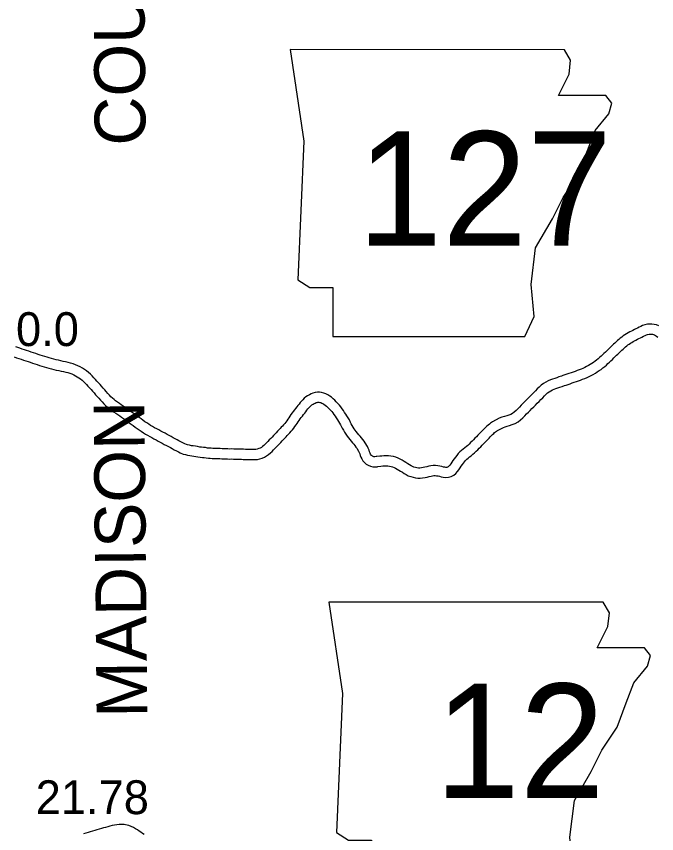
# Model space of a CAD drawing. Extents: x 77230 to 630905, y 790554 to 1662844.
# Drawn here: x 333871 to 349854, y 1544553 to 1564948 of the extents above; entities that cross this region are included whole.
import ezdxf

# ---------------------------------------------------------------- set-up
doc = ezdxf.new("R2010")
doc.units = 0
for name, color, linetype in [('Level 10', 7, 'Continuous'), ('Level 24', 7, 'Continuous'), ('Level 28', 7, 'Continuous'), ('Level 31', 7, 'Continuous')]:
    doc.layers.add(name, color=color, linetype=linetype)

msp = doc.modelspace()

# ---------------------------------------------------------------- linework, layer by layer
at = {"layer": 'Level 10'}
for points in [[(349907, 1557224), (349851, 1557246), (349793, 1557261), (349734, 1557269), (349674, 1557270), (349625, 1557265), (349557, 1557250), (349502, 1557230), (349455, 1557208), (349414, 1557188), (349375, 1557168), (349337, 1557150), (349299, 1557131), (349260, 1557111), (349222, 1557092), (349183, 1557071), (349143, 1557049), (349102, 1557026), (349061, 1557000), (349021, 1556973), (348982, 1556944), (348946, 1556914), (348913, 1556886), (348880, 1556857), (348846, 1556827), (348813, 1556796), (348780, 1556765), (348747, 1556734), (348714, 1556702), (348680, 1556669), (348646, 1556636), (348611, 1556603), (348575, 1556569), (348539, 1556535), (348503, 1556501), (348467, 1556467), (348431, 1556433), (348394, 1556401), (348356, 1556370), (348317, 1556340), (348276, 1556312), (348235, 1556283), (348193, 1556257), (348149, 1556231), (348105, 1556207), (348060, 1556184), (348013, 1556163), (347966, 1556143), (347918, 1556124), (347869, 1556106), (347818, 1556088), (347767, 1556071), (347716, 1556053), (347665, 1556035), (347614, 1556018), (347564, 1556001), (347513, 1555984), (347475, 1555971), (347410, 1555949), (347359, 1555931), (347308, 1555913), (347257, 1555896), (347202, 1555876), (347144, 1555852), (347086, 1555821), (347029, 1555784), (346975, 1555744), (346923, 1555698), (346875, 1555652), (346831, 1555606), (346786, 1555560), (346741, 1555515), (346696, 1555470), (346651, 1555425), (346606, 1555380), (346562, 1555335), (346517, 1555290), (346473, 1555244), (346429, 1555199), (346385, 1555153), (346343, 1555111), (346300, 1555073), (346257, 1555040), (346213, 1555015), (346165, 1554995), (346111, 1554979), (346052, 1554963), (345990, 1554944), (345926, 1554920), (345756, 1554830), (345730, 1554813), (345705, 1554795), (345679, 1554775)], [(345835, 1554579), (345854, 1554594), (345872, 1554607), (345884, 1554615), (346029, 1554691), (346071, 1554707), (346121, 1554722), (346180, 1554739), (346249, 1554760), (346323, 1554790), (346395, 1554831), (346458, 1554879), (346514, 1554929), (346564, 1554978), (346609, 1555025), (346653, 1555070), (346696, 1555115), (346740, 1555160), (346784, 1555204), (346828, 1555249), (346873, 1555293), (346918, 1555339), (346964, 1555385), (347009, 1555431), (347053, 1555475), (347094, 1555516), (347132, 1555550), (347171, 1555578), (347212, 1555605), (347251, 1555626), (347293, 1555643), (347339, 1555659), (347389, 1555676), (347441, 1555695), (347493, 1555713), (347556, 1555735), (347593, 1555747), (347644, 1555764), (347694, 1555781), (347746, 1555799), (347797, 1555816), (347849, 1555834), (347900, 1555852), (347952, 1555870), (348006, 1555890), (348060, 1555911), (348115, 1555934), (348169, 1555959), (348221, 1555986), (348272, 1556014), (348323, 1556043), (348371, 1556074), (348419, 1556106), (348465, 1556139), (348511, 1556174), (348556, 1556211), (348598, 1556247), (348637, 1556284), (348675, 1556319), (348712, 1556354), (348748, 1556388), (348783, 1556422), (348818, 1556456), (348853, 1556489), (348887, 1556521), (348920, 1556553), (348952, 1556584), (348984, 1556614), (349015, 1556642), (349045, 1556670), (349076, 1556697), (349107, 1556723), (349137, 1556747), (349166, 1556770), (349198, 1556791), (349231, 1556812), (349265, 1556831), (349301, 1556851), (349337, 1556870), (349373, 1556889), (349410, 1556907), (349448, 1556926), (349487, 1556945), (349526, 1556964), (349564, 1556983), (349597, 1556999), (349626, 1557009), (349664, 1557017), (349685, 1557020), (349715, 1557019), (349746, 1557015), (349775, 1557008), (349802, 1556997), (349828, 1556983), (349853, 1556965), (349880, 1556942)], [(338288, 1554228), (338240, 1554234), (338194, 1554243), (338145, 1554255), (338119, 1554260), (338073, 1554284), (338025, 1554306), (337978, 1554330), (337929, 1554353), (337886, 1554378), (337837, 1554406), (337786, 1554433), (337733, 1554462), (337682, 1554487), (337635, 1554514), (337582, 1554543), (337530, 1554571), (337478, 1554598), (337426, 1554627), (337374, 1554655), (337323, 1554683), (337272, 1554711), (337223, 1554739), (337175, 1554769), (337127, 1554800), (337080, 1554833), (337032, 1554867), (336984, 1554902), (336936, 1554937), (336887, 1554973), (336839, 1555009), (336790, 1555044), (336741, 1555079), (336692, 1555114), (336642, 1555149), (336591, 1555183), (336541, 1555217), (336491, 1555251), (336442, 1555285), (336394, 1555318), (336350, 1555350), (336309, 1555383), (336270, 1555418), (336233, 1555455), (336195, 1555497), (336156, 1555540), (336116, 1555584), (336077, 1555627), (336038, 1555671), (336000, 1555715), (335961, 1555758), (335922, 1555802), (335883, 1555845), (335844, 1555888), (335805, 1555931), (335764, 1555975), (335720, 1556018), (335674, 1556060), (335626, 1556099), (335574, 1556137), (335519, 1556170), (335465, 1556201), (335407, 1556229), (335349, 1556254), (335288, 1556278), (335224, 1556297), (335162, 1556312), (335102, 1556325), (335044, 1556338), (334985, 1556352), (334926, 1556365), (334867, 1556379), (334808, 1556393), (334750, 1556408), (334693, 1556424), (334637, 1556440), (334581, 1556457), (334525, 1556475), (334469, 1556494), (334412, 1556513), (334356, 1556532), (334300, 1556551), (334243, 1556570), (334185, 1556589), (334128, 1556608), (334072, 1556627), (334015, 1556645), (333961, 1556664), (333907, 1556684), (333855, 1556704)], [(333819, 1556450), (333877, 1556428), (333936, 1556409), (333993, 1556389), (334050, 1556371), (334106, 1556352), (334163, 1556333), (334220, 1556314), (334277, 1556295), (334333, 1556276), (334390, 1556257), (334447, 1556238), (334506, 1556219), (334566, 1556200), (334626, 1556183), (334686, 1556167), (334748, 1556151), (334809, 1556136), (334869, 1556122), (334929, 1556108), (334989, 1556094), (335048, 1556081), (335105, 1556069), (335158, 1556056), (335208, 1556041), (335254, 1556023), (335303, 1556002), (335348, 1555980), (335393, 1555955), (335435, 1555929), (335473, 1555901), (335511, 1555870), (335548, 1555837), (335584, 1555800), (335621, 1555761), (335659, 1555720), (335698, 1555677), (335736, 1555634), (335775, 1555592), (335812, 1555549), (335851, 1555506), (335890, 1555461), (335930, 1555416), (335970, 1555372), (336011, 1555328), (336053, 1555282), (336098, 1555237), (336147, 1555193), (336197, 1555152), (336249, 1555114), (336300, 1555079), (336351, 1555044), (336401, 1555010), (336451, 1554976), (336500, 1554943), (336549, 1554909), (336596, 1554876), (336643, 1554842), (336691, 1554807), (336739, 1554772), (336787, 1554736), (336836, 1554700), (336886, 1554664), (336936, 1554628), (336988, 1554593), (337041, 1554558), (337095, 1554525), (337149, 1554493), (337202, 1554464), (337255, 1554435), (337307, 1554407), (337359, 1554378), (337412, 1554350), (337463, 1554323), (337512, 1554296), (337565, 1554266), (337619, 1554239), (337667, 1554213), (337716, 1554187), (337762, 1554160), (337814, 1554131), (337867, 1554106), (337915, 1554081), (337963, 1554059), (338036, 1554022), (338090, 1554011), (338142, 1553998), (338200, 1553987), (338254, 1553980)], [(342183, 1554875), (342154, 1554929), (342122, 1554976), (342094, 1555019), (342064, 1555064), (342035, 1555108), (342004, 1555154), (341971, 1555200), (341935, 1555245), (341898, 1555289), (341857, 1555331), (341818, 1555369), (341777, 1555406), (341734, 1555441), (341692, 1555472), (341647, 1555501), (341598, 1555526), (341548, 1555547), (341492, 1555561), (341439, 1555567), (341385, 1555568), (341329, 1555560), (341273, 1555546), (341228, 1555525), (341185, 1555506), (341140, 1555479), (341098, 1555449), (341059, 1555417), (341022, 1555382), (340988, 1555346), (340957, 1555309), (340928, 1555272), (340900, 1555236), (340872, 1555200), (340843, 1555164), (340815, 1555128), (340785, 1555090), (340756, 1555052), (340726, 1555012), (340697, 1554970), (340671, 1554930), (340645, 1554892), (340620, 1554855), (340596, 1554821), (340571, 1554790), (340543, 1554757), (340514, 1554724), (340485, 1554692), (340454, 1554660), (340422, 1554626), (340390, 1554593), (340356, 1554558), (340322, 1554523), (340288, 1554487), (340254, 1554450), (340221, 1554415), (340184, 1554377), (340150, 1554338), (340117, 1554304), (340081, 1554269), (340048, 1554237), (340018, 1554212), (339987, 1554191), (339955, 1554173), (339921, 1554160), (339885, 1554148), (339849, 1554140), (339812, 1554136), (339772, 1554135), (339728, 1554136), (339682, 1554137), (339638, 1554139), (339592, 1554142), (339543, 1554143), (339495, 1554144), (339450, 1554145), (339401, 1554147), (339350, 1554149), (339301, 1554150), (339249, 1554152), (339197, 1554151), (339150, 1554152), (339107, 1554153), (339057, 1554156), (339007, 1554158), (338958, 1554160), (338913, 1554160), (338868, 1554162), (338821, 1554164), (338776, 1554167), (338731, 1554169), (338682, 1554175), (338639, 1554176), (338591, 1554185), (338540, 1554187), (338496, 1554194), (338449, 1554201), (338397, 1554212), (338340, 1554220), (338288, 1554228)], [(338254, 1553980), (338305, 1553973), (338352, 1553966), (338404, 1553955), (338459, 1553946), (338516, 1553938), (338563, 1553936), (338612, 1553927), (338664, 1553925), (338710, 1553920), (338762, 1553917), (338809, 1553915), (338856, 1553913), (338905, 1553910), (338952, 1553910), (338999, 1553908), (339046, 1553906), (339097, 1553904), (339144, 1553902), (339196, 1553901), (339245, 1553902), (339293, 1553900), (339343, 1553899), (339391, 1553898), (339441, 1553895), (339490, 1553894), (339537, 1553893), (339582, 1553892), (339626, 1553889), (339674, 1553887), (339722, 1553886), (339773, 1553885), (339830, 1553887), (339889, 1553893), (339949, 1553906), (340006, 1553924), (340063, 1553947), (340117, 1553977), (340169, 1554012), (340217, 1554052), (340256, 1554091), (340294, 1554128), (340333, 1554168), (340367, 1554207), (340401, 1554242), (340437, 1554279), (340471, 1554316), (340504, 1554351), (340536, 1554385), (340569, 1554419), (340602, 1554453), (340634, 1554487), (340668, 1554521), (340701, 1554558), (340732, 1554594), (340764, 1554631), (340796, 1554671), (340825, 1554713), (340852, 1554752), (340879, 1554791), (340904, 1554830), (340929, 1554866), (340955, 1554901), (340983, 1554937), (341011, 1554973), (341040, 1555010), (341068, 1555046), (341097, 1555082), (341124, 1555117), (341151, 1555150), (341176, 1555180), (341200, 1555206), (341225, 1555230), (341250, 1555251), (341276, 1555269), (341301, 1555284), (341332, 1555298), (341356, 1555309), (341377, 1555315), (341399, 1555318), (341422, 1555317), (341448, 1555314), (341469, 1555309), (341493, 1555299), (341521, 1555285), (341549, 1555266), (341582, 1555243), (341614, 1555216), (341647, 1555186), (341681, 1555154), (341712, 1555121), (341742, 1555087), (341771, 1555050), (341799, 1555010), (341827, 1554969), (341856, 1554926), (341885, 1554883), (341913, 1554838), (341940, 1554799), (341962, 1554758)], [(341962, 1554758), (341991, 1554702), (342007, 1554667), (342035, 1554617), (342063, 1554568), (342094, 1554521), (342126, 1554473), (342162, 1554427), (342196, 1554386), (342229, 1554347), (342262, 1554308), (342293, 1554271), (342323, 1554235), (342349, 1554201), (342371, 1554169), (342411, 1554099), (342427, 1554065), (342442, 1554030), (342456, 1553992), (342473, 1553948), (342494, 1553905), (342521, 1553859), (342558, 1553813), (342602, 1553775), (342652, 1553744), (342707, 1553722), (342766, 1553710), (342823, 1553707), (342876, 1553710), (342894, 1553712), (342972, 1553721), (343019, 1553727), (343065, 1553731), (343102, 1553734), (343140, 1553730), (343185, 1553726), (343224, 1553718), (343262, 1553707), (343300, 1553692), (343339, 1553672), (343380, 1553651), (343421, 1553626), (343464, 1553599), (343508, 1553572), (343554, 1553542), (343602, 1553514), (343655, 1553485), (343716, 1553461), (343775, 1553446), (343832, 1553434), (343892, 1553427), (343953, 1553426), (344013, 1553431), (344072, 1553440), (344126, 1553452), (344177, 1553464), (344222, 1553476), (344260, 1553484), (344293, 1553488), (344325, 1553488), (344360, 1553484), (344397, 1553478), (344433, 1553470), (344475, 1553459), (344527, 1553447), (344590, 1553440), (344658, 1553446), (344726, 1553465), (344789, 1553499), (344843, 1553543), (344885, 1553590), (344918, 1553635), (344948, 1553678), (344976, 1553720), (345005, 1553761), (345032, 1553800), (345058, 1553835), (345085, 1553866), (345115, 1553896), (345148, 1553925), (345183, 1553954), (345223, 1553984), (345266, 1554019), (345308, 1554056), (345349, 1554094), (345387, 1554133), (345425, 1554171), (345462, 1554208), (345498, 1554246), (345534, 1554282), (345570, 1554319), (345604, 1554355), (345638, 1554390), (345670, 1554423), (345701, 1554454), (345731, 1554484), (345760, 1554513), (345786, 1554538), (345810, 1554559), (345835, 1554579)], [(345679, 1554775), (345647, 1554748), (345617, 1554721), (345587, 1554693), (345556, 1554662), (345524, 1554631), (345491, 1554598), (345458, 1554563), (345424, 1554528), (345390, 1554493), (345355, 1554457), (345319, 1554420), (345283, 1554383), (345247, 1554346), (345211, 1554310), (345175, 1554274), (345140, 1554241), (345104, 1554210), (345068, 1554180), (345027, 1554149), (344985, 1554115), (344944, 1554077), (344903, 1554037), (344864, 1553993), (344830, 1553948), (344799, 1553904), (344770, 1553861), (344742, 1553819), (344715, 1553780), (344690, 1553747), (344669, 1553723), (344650, 1553708), (344632, 1553699), (344614, 1553693), (344593, 1553691), (344568, 1553694), (344536, 1553702), (344493, 1553713), (344444, 1553724), (344392, 1553732), (344337, 1553738), (344279, 1553737), (344220, 1553731), (344165, 1553719), (344115, 1553707), (344069, 1553695), (344026, 1553686), (343985, 1553679), (343946, 1553676), (343908, 1553677), (343871, 1553681), (343831, 1553689), (343793, 1553699), (343761, 1553712), (343725, 1553731), (343684, 1553755), (343642, 1553782), (343597, 1553811), (343551, 1553840), (343503, 1553869), (343453, 1553895), (343402, 1553921), (343344, 1553944), (343283, 1553961), (343221, 1553973), (343164, 1553979), (343106, 1553984), (343044, 1553980), (342991, 1553975), (342943, 1553969), (342867, 1553961), (342855, 1553960), (342822, 1553957), (342798, 1553959), (342779, 1553963), (342764, 1553969), (342750, 1553977), (342738, 1553988), (342727, 1554001), (342715, 1554022), (342702, 1554048), (342690, 1554081), (342674, 1554123), (342655, 1554168), (342633, 1554214), (342582, 1554303), (342551, 1554348), (342518, 1554390), (342486, 1554430), (342453, 1554469), (342420, 1554508), (342388, 1554546), (342356, 1554584), (342329, 1554619), (342303, 1554658), (342276, 1554699), (342253, 1554740), (342230, 1554781), (342215, 1554813), (342183, 1554875)], [(337062, 1544531), (337019, 1544559), (336977, 1544587), (336935, 1544616), (336893, 1544646), (336847, 1544676), (336797, 1544706), (336741, 1544733), (336681, 1544754), (336599, 1544772), (336561, 1544777), (336501, 1544781), (336441, 1544780), (336381, 1544775), (336321, 1544767), (336263, 1544755), (336206, 1544741), (336152, 1544726), (336097, 1544710), (336050, 1544694), (335994, 1544682), (335936, 1544663), (335884, 1544646), (335831, 1544630), (335775, 1544614), (335718, 1544596), (335661, 1544578), (335605, 1544561), (335549, 1544546)]]:
    msp.add_lwpolyline(points, dxfattribs=at)
at = {"layer": 'Level 24'}
for points in [[(340703, 1564117), (341046, 1561833), (340894, 1558369), (341198, 1558178), (341769, 1558178), (341769, 1556960), (346566, 1556960), (346794, 1557455), (346718, 1558255), (346832, 1559168), (347251, 1559891), (347517, 1560424), (347898, 1560995), (348126, 1561604), (348317, 1562099), (348659, 1562518), (348735, 1562784), (348583, 1562975), (347403, 1562975), (347669, 1563508), (347707, 1563850), (347550, 1564113)], [(341671, 1550330), (342013, 1548046), (341861, 1544582), (342166, 1544392), (342737, 1544392), (342737, 1543174), (347533, 1543174), (347761, 1543669), (347685, 1544468), (347799, 1545382), (348218, 1546105), (348484, 1546638), (348865, 1547209), (349093, 1547818), (349284, 1548313), (349626, 1548731), (349703, 1548998), (349550, 1549188), (348370, 1549188), (348637, 1549721), (348675, 1550064), (348517, 1550327)]]:
    msp.add_lwpolyline(points, close=True, dxfattribs=at)

# ---------------------------------------------------------------- texts
for s, p in [('127', (342380, 1559225)), ('12', (344317, 1545445))]:
    msp.add_text(s, height=2851.2, dxfattribs=at).set_placement(p)
at = {"layer": 'Level 28'}
for s, rotation, p in [('COUNTY', 90.4711, (337098, 1561726)), ('MADISON', 90.5472, (337142, 1547450))]:
    msp.add_text(s, height=1267.2, rotation=rotation, dxfattribs=at).set_placement(p)
at = {"layer": 'Level 31'}
for s, p in [('0.0', (333863, 1556720)), ('21.78', (334353, 1545039))]:
    msp.add_text(s, height=844.8, dxfattribs=at).set_placement(p)

doc.saveas('drawing.dxf')
